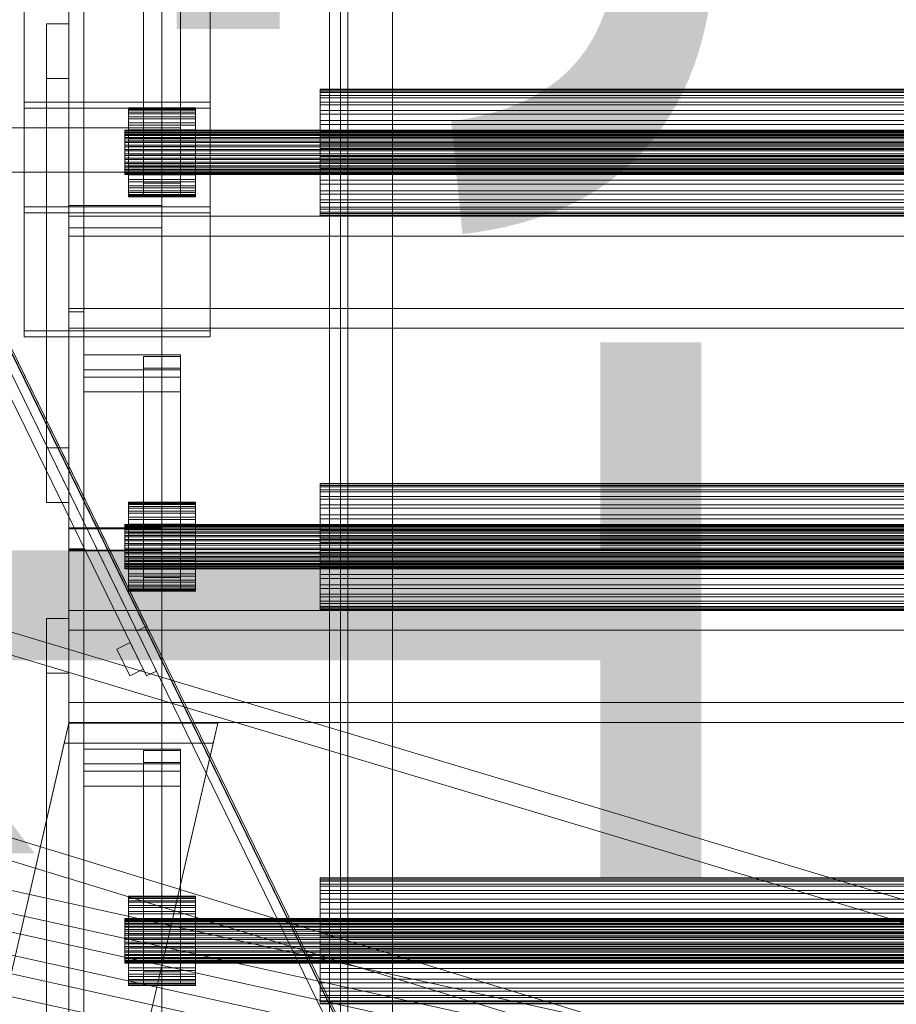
# Model space of a CAD drawing. Header units: millimetres. Extents: x -4738 to 65662, y -68080 to 6847.
# Tile 972 of 1056: x 27212 to 27447, y 652 to 916. Entities that reach past the tile are written whole.
import ezdxf

# ---------------------------------------------------------------- set-up
doc = ezdxf.new("R2010")
doc.units = ezdxf.units.MM
for name, color, linetype, lineweight in [('COTAS_P', 1, 'Continuous', 0), ('lateral_bajante_movil', 7, 'Continuous', 0), ('lateral_C09', 7, 'Continuous', 0), ('lateral_C10', 7, 'Continuous', 0)]:
    doc.layers.add(name, color=color, linetype=linetype, lineweight=lineweight)
doc.dimstyles.new('R19_100', dxfattribs={"dimtxt": 250, "dimasz": 150, "dimexe": 150, "dimexo": 80, "dimgap": 100, "dimtad": 1, "dimtih": 1, "dimtoh": 1, "dimdsep": 46, "dimcen": 0.09, "dimadec": 0, "dimazin": 0, "dimtfac": 1, "dimtdec": 4, "dimtofl": 0, "dimtmove": 0, "dimatfit": 3, "dimfxl": 1, "dimtolj": 1, "dimtzin": 0, "dimarcsym": 0})

# ---------------------------------------------------------------- blocks, each defined once
blk = doc.blocks.new('DIM_R31_31')
at = {"layer": 'COTAS_P'}
for p, q in [((26795.07, 1320), (27495.07, 1320)), ((27495.07, 1320), (27450.07, 1170)), ((27495.07, 0), (27495.07, 1320)), ((27495.07, 1320), (27540.07, 1170)), ((27495.07, 0), (27450.07, 150)), ((27495.07, 0), (27540.07, 150)), ((26795.07, 0), (27495.07, 0))]:
    blk.add_line(p, q, dxfattribs=at)
blk.add_text('1320 P', height=250, rotation=90, dxfattribs=at).set_placement((27395.07, 660))

msp = doc.modelspace()

# ---------------------------------------------------------------- linework, layer by layer
at = {"layer": 'lateral_bajante_movil'}
for p, q in [((27078.492, 1096.641), (27350.067, 540)), ((27347.371, 538.685), (27075.796, 1095.325)), ((27078.226, 1095.909), (27349.801, 539.269)), ((27349.862, 539.435), (27078.287, 1096.076)), ((27182.748, 869.266), (27245.889, 739.847)), ((27185.445, 870.581), (27248.586, 741.163)), ((27193.403, 861.112), (27246.02, 753.263)), ((27243.324, 751.948), (27190.706, 859.797)), ((27243.324, 751.948), (27246.02, 753.263)), ((27241.505, 748.835), (27237.91, 747.081)), ((27237.91, 747.081), (27241.418, 739.891)), ((27241.505, 748.835), (27245.013, 741.645)), ((27245.013, 741.645), (27241.418, 739.891)), ((27248.586, 741.163), (27245.889, 739.847))]:
    msp.add_line(p, q, dxfattribs=at)
at = {"layer": 'lateral_C09'}
for p, q in [((27295.067, 495.21), (27295.067, 1049.221)), ((27298.067, 1049.221), (27298.067, 495.21)), ((27300.067, 452.527), (27300.067, 1022.527)), ((27300.067, 1019.554), (27300.067, 449.554)), ((27295.067, 1014.533), (27295.067, 460.522)), ((27298.067, 460.522), (27298.067, 1014.533)), ((27300.067, 458.881), (27300.067, 1010.228)), ((27300.067, 1007.254), (27300.067, 455.907)), ((27225.067, 837.746), (27225.067, 1003.257)), ((27229.067, 837.746), (27229.067, 1003.257)), ((27229.067, 459.905), (27229.067, 1003.257)), ((27312.067, 1003.257), (27312.067, 459.905)), ((27229.067, 997.311), (27229.067, 453.958)), ((27312.067, 453.958), (27312.067, 997.311)), ((27225.067, 376.798), (27225.067, 965.451)), ((27250.067, 965.451), (27250.067, 376.798)), ((27225.067, 959.505), (27225.067, 370.852)), ((27250.067, 370.852), (27250.067, 959.505)), ((27225.067, 367.879), (27225.067, 956.532)), ((27225.067, 860.396), (27225.067, 956.532)), ((27229.067, 956.532), (27229.067, 367.879)), ((27229.067, 860.396), (27229.067, 956.532)), ((27225.067, 939.552), (27225.067, 774.041)), ((27225.067, 779.669), (27225.067, 939.285)), ((27225.067, 773.774), (27225.067, 939.285)), ((27229.067, 774.041), (27229.067, 939.552)), ((27229.067, 939.285), (27229.067, 779.669)), ((27229.067, 773.774), (27229.067, 939.285)), ((27250.067, 939.285), (27250.067, 779.669)), ((27255.067, 937.832), (27255.067, 887.202)), ((27225.067, 933.339), (27225.067, 773.723)), ((27250.067, 773.723), (27250.067, 933.339)), ((27245.067, 872.327), (27245.067, 931.792)), ((27255.067, 872.327), (27255.067, 931.792)), ((27213.067, 865.992), (27213.067, 927.439)), ((27245.067, 928.594), (27245.067, 869.129)), ((27255.067, 869.129), (27255.067, 928.594)), ((27263.067, 865.992), (27263.067, 927.439)), ((27213.067, 925.841), (27213.067, 864.393)), ((27255.067, 875.309), (27255.067, 925.939)), ((27263.067, 864.393), (27263.067, 925.841)), ((27300.067, 350.446), (27300.067, 920.446)), ((27300.067, 917.473), (27300.067, 347.473)), ((27219.067, 900.509), (27219.067, 915.165)), ((27219.067, 915.165), (27225.067, 915.165)), ((27219.067, 801.191), (27219.067, 915.165)), ((27225.067, 915.165), (27225.067, 900.509)), ((27225.067, 801.191), (27225.067, 915.165)), ((27225.067, 900.509), (27219.067, 900.509)), ((27219.067, 900.509), (27219.067, 786.535)), ((27225.067, 786.535), (27225.067, 900.509)), ((27292.567, 897.487), (27292.567, 897.605)), ((27292.567, 897.605), (27292.567, 897.071)), ((27292.567, 897.605), (27707.567, 897.605)), ((27292.567, 896.722), (27292.567, 897.487)), ((27292.567, 897.487), (27707.567, 897.487)), ((27292.567, 897.071), (27292.567, 895.906)), ((27292.567, 897.071), (27707.567, 897.071)), ((27292.567, 895.338), (27292.567, 896.722)), ((27292.567, 896.722), (27707.567, 896.722)), ((27292.567, 895.906), (27292.567, 894.154)), ((27292.567, 895.906), (27707.567, 895.906)), ((27292.567, 893.389), (27292.567, 895.338)), ((27292.567, 895.338), (27707.567, 895.338)), ((27213.067, 892.532), (27213.067, 894.131)), ((27213.067, 894.131), (27263.067, 894.131)), ((27213.067, 832.683), (27213.067, 894.131)), ((27263.067, 892.532), (27213.067, 892.532)), ((27213.067, 892.532), (27213.067, 831.085)), ((27241.067, 892.532), (27241.067, 892.615)), ((27241.067, 892.615), (27241.067, 892.238)), ((27241.067, 892.615), (27259.067, 892.615)), ((27241.067, 891.991), (27241.067, 892.532)), ((27241.067, 892.532), (27259.067, 892.532)), ((27241.067, 892.238), (27241.067, 891.416)), ((27241.067, 892.238), (27259.067, 892.238)), ((27259.067, 892.238), (27259.067, 892.615)), ((27259.067, 892.615), (27259.067, 892.532)), ((27259.067, 892.532), (27259.067, 891.991)), ((27259.067, 891.416), (27259.067, 892.238)), ((27263.067, 894.131), (27263.067, 892.532)), ((27263.067, 832.683), (27263.067, 894.131)), ((27263.067, 831.085), (27263.067, 892.532)), ((27292.567, 894.154), (27292.567, 891.883)), ((27292.567, 894.154), (27707.567, 894.154)), ((27292.567, 890.951), (27292.567, 893.389)), ((27292.567, 893.389), (27707.567, 893.389)), ((27241.067, 891.015), (27241.067, 891.991)), ((27241.067, 891.991), (27259.067, 891.991)), ((27241.067, 891.416), (27241.067, 890.179)), ((27241.067, 891.416), (27259.067, 891.416)), ((27241.067, 889.639), (27241.067, 891.015)), ((27241.067, 891.015), (27259.067, 891.015)), ((27241.067, 890.179), (27241.067, 888.576)), ((27241.067, 890.179), (27259.067, 890.179)), ((27241.067, 887.918), (27241.067, 889.639)), ((27241.067, 889.639), (27259.067, 889.639)), ((27259.067, 891.991), (27259.067, 891.015)), ((27259.067, 890.179), (27259.067, 891.416)), ((27259.067, 891.015), (27259.067, 889.639)), ((27259.067, 888.576), (27259.067, 890.179)), ((27259.067, 889.639), (27259.067, 887.918)), ((27292.567, 891.883), (27292.567, 889.179)), ((27292.567, 891.883), (27707.567, 891.883)), ((27292.567, 888.116), (27292.567, 890.951)), ((27292.567, 890.951), (27707.567, 890.951)), ((27255.067, 887.202), (26925.067, 887.202)), ((27241.067, 888.576), (27241.067, 886.667)), ((27241.067, 888.576), (27259.067, 888.576)), ((27241.067, 885.917), (27241.067, 887.918)), ((27241.067, 887.918), (27259.067, 887.918)), ((27255.067, 875.309), (27255.067, 887.202)), ((27259.067, 886.667), (27259.067, 888.576)), ((27259.067, 887.918), (27259.067, 885.917)), ((27292.567, 889.179), (27292.567, 886.147)), ((27292.567, 889.179), (27707.567, 889.179)), ((27292.567, 884.994), (27292.567, 888.116)), ((27292.567, 888.116), (27707.567, 888.116)), ((27240.067, 886.585), (27240.067, 886.627)), ((27240.067, 886.627), (27240.067, 886.439)), ((27240.067, 886.627), (27760.067, 886.627)), ((27240.067, 886.315), (27240.067, 886.585)), ((27240.067, 886.585), (27760.067, 886.585)), ((27240.067, 886.439), (27240.067, 886.027)), ((27240.067, 886.439), (27760.067, 886.439)), ((27240.067, 885.827), (27240.067, 886.315)), ((27240.067, 886.315), (27760.067, 886.315)), ((27240.067, 886.027), (27240.067, 885.409)), ((27240.067, 886.027), (27760.067, 886.027)), ((27240.067, 885.139), (27240.067, 885.827)), ((27240.067, 885.827), (27760.067, 885.827)), ((27240.067, 885.409), (27240.067, 884.607)), ((27240.067, 885.409), (27760.067, 885.409)), ((27240.067, 884.278), (27240.067, 885.139)), ((27240.067, 885.139), (27760.067, 885.139)), ((27240.067, 884.607), (27240.067, 883.653)), ((27240.067, 884.607), (27760.067, 884.607)), ((27240.067, 883.278), (27240.067, 884.278)), ((27240.067, 884.278), (27760.067, 884.278)), ((27241.067, 886.667), (27241.067, 884.527)), ((27241.067, 886.667), (27259.067, 886.667)), ((27241.067, 883.713), (27241.067, 885.917)), ((27241.067, 885.917), (27259.067, 885.917)), ((27241.067, 884.527), (27241.067, 882.238)), ((27241.067, 884.527), (27259.067, 884.527)), ((27259.067, 884.527), (27259.067, 886.667)), ((27259.067, 885.917), (27259.067, 883.713)), ((27259.067, 882.238), (27259.067, 884.527)), ((27292.567, 886.147), (27292.567, 882.904)), ((27292.567, 886.147), (27707.567, 886.147)), ((27292.567, 881.704), (27292.567, 884.994)), ((27292.567, 884.994), (27707.567, 884.994)), ((27240.067, 883.653), (27240.067, 882.583)), ((27240.067, 883.653), (27760.067, 883.653)), ((27240.067, 882.176), (27240.067, 883.278)), ((27240.067, 883.278), (27760.067, 883.278)), ((27240.067, 882.583), (27240.067, 881.438)), ((27240.067, 882.583), (27760.067, 882.583)), ((27240.067, 881.015), (27240.067, 882.176)), ((27240.067, 882.176), (27760.067, 882.176)), ((27241.067, 881.391), (27241.067, 883.713)), ((27241.067, 883.713), (27259.067, 883.713)), ((27241.067, 882.238), (27241.067, 879.887)), ((27259.067, 882.238), (27241.067, 882.238)), ((27259.067, 883.713), (27259.067, 881.391)), ((27259.067, 879.887), (27259.067, 882.238)), ((27292.567, 882.904), (27292.567, 879.573)), ((27707.567, 882.904), (27292.567, 882.904)), ((27292.567, 878.374), (27292.567, 881.704)), ((27292.567, 881.704), (27707.567, 881.704)), ((27240.067, 881.438), (27240.067, 880.263)), ((27760.067, 881.438), (27240.067, 881.438)), ((27240.067, 879.839), (27240.067, 881.015)), ((27240.067, 881.015), (27760.067, 881.015)), ((27240.067, 880.263), (27240.067, 879.102)), ((27240.067, 880.263), (27760.067, 880.263)), ((27240.067, 878.695), (27240.067, 879.839)), ((27240.067, 879.839), (27760.067, 879.839)), ((27240.067, 879.102), (27240.067, 878)), ((27240.067, 879.102), (27760.067, 879.102)), ((27241.067, 879.04), (27241.067, 881.391)), ((27241.067, 881.391), (27259.067, 881.391)), ((27241.067, 879.887), (27241.067, 877.565)), ((27241.067, 879.887), (27259.067, 879.887)), ((27241.067, 876.75), (27241.067, 879.04)), ((27241.067, 879.04), (27259.067, 879.04)), ((27259.067, 881.391), (27259.067, 879.04)), ((27259.067, 877.565), (27259.067, 879.887)), ((27259.067, 879.04), (27259.067, 876.75)), ((27292.567, 879.573), (27292.567, 876.284)), ((27292.567, 879.573), (27707.567, 879.573)), ((27240.067, 877.625), (27240.067, 878.695)), ((27240.067, 878.695), (27760.067, 878.695)), ((27240.067, 878), (27240.067, 876.999)), ((27240.067, 878), (27760.067, 878)), ((27240.067, 876.67), (27240.067, 877.625)), ((27240.067, 877.625), (27760.067, 877.625)), ((27240.067, 876.999), (27240.067, 876.139)), ((27240.067, 876.999), (27760.067, 876.999)), ((27240.067, 875.869), (27240.067, 876.67)), ((27240.067, 876.67), (27760.067, 876.67)), ((27241.067, 877.565), (27241.067, 875.361)), ((27241.067, 877.565), (27259.067, 877.565)), ((27241.067, 874.61), (27241.067, 876.75)), ((27241.067, 876.75), (27259.067, 876.75)), ((27259.067, 875.361), (27259.067, 877.565)), ((27259.067, 876.75), (27259.067, 874.61)), ((27292.567, 875.13), (27292.567, 878.374)), ((27292.567, 878.374), (27707.567, 878.374)), ((26925.067, 875.309), (27255.067, 875.309)), ((27240.067, 876.139), (27240.067, 875.451)), ((27240.067, 876.139), (27760.067, 876.139)), ((27240.067, 875.25), (27240.067, 875.869)), ((27240.067, 875.869), (27760.067, 875.869)), ((27240.067, 875.451), (27240.067, 874.962)), ((27240.067, 875.451), (27760.067, 875.451)), ((27240.067, 874.839), (27240.067, 875.25)), ((27240.067, 875.25), (27760.067, 875.25)), ((27240.067, 874.962), (27240.067, 874.692)), ((27240.067, 874.962), (27760.067, 874.962)), ((27240.067, 874.651), (27240.067, 874.839)), ((27240.067, 874.839), (27760.067, 874.839)), ((27240.067, 874.692), (27240.067, 874.651)), ((27240.067, 874.692), (27760.067, 874.692)), ((27240.067, 874.651), (27760.067, 874.651)), ((27241.067, 875.361), (27241.067, 873.36)), ((27241.067, 875.361), (27259.067, 875.361)), ((27241.067, 872.702), (27241.067, 874.61)), ((27241.067, 874.61), (27259.067, 874.61)), ((27259.067, 873.36), (27259.067, 875.361)), ((27259.067, 874.61), (27259.067, 872.702)), ((27292.567, 876.284), (27292.567, 873.162)), ((27292.567, 876.284), (27707.567, 876.284)), ((27292.567, 872.099), (27292.567, 875.13)), ((27292.567, 875.13), (27707.567, 875.13)), ((27241.067, 873.36), (27241.067, 871.638)), ((27241.067, 873.36), (27259.067, 873.36)), ((27241.067, 871.099), (27241.067, 872.702)), ((27241.067, 872.702), (27259.067, 872.702)), ((27241.067, 871.638), (27241.067, 870.263)), ((27241.067, 871.638), (27259.067, 871.638)), ((27241.067, 869.862), (27241.067, 871.099)), ((27241.067, 871.099), (27259.067, 871.099)), ((27255.067, 872.327), (27245.067, 872.327)), ((27245.067, 872.327), (27245.067, 869.129)), ((27255.067, 869.129), (27255.067, 872.327)), ((27259.067, 871.638), (27259.067, 873.36)), ((27259.067, 872.702), (27259.067, 871.099)), ((27259.067, 870.263), (27259.067, 871.638)), ((27259.067, 871.099), (27259.067, 869.862)), ((27292.567, 873.162), (27292.567, 870.327)), ((27292.567, 873.162), (27707.567, 873.162)), ((27292.567, 869.395), (27292.567, 872.099)), ((27292.567, 872.099), (27707.567, 872.099)), ((27241.067, 870.263), (27241.067, 869.286)), ((27241.067, 870.263), (27259.067, 870.263)), ((27241.067, 869.039), (27241.067, 869.862)), ((27241.067, 869.862), (27259.067, 869.862)), ((27241.067, 869.286), (27241.067, 868.746)), ((27241.067, 869.286), (27259.067, 869.286)), ((27241.067, 868.662), (27241.067, 869.039)), ((27241.067, 869.039), (27259.067, 869.039)), ((27241.067, 868.746), (27241.067, 868.662)), ((27241.067, 868.746), (27259.067, 868.746)), ((27241.067, 868.662), (27259.067, 868.662)), ((27245.067, 869.129), (27255.067, 869.129)), ((27259.067, 869.286), (27259.067, 870.263)), ((27259.067, 869.862), (27259.067, 869.039)), ((27259.067, 868.746), (27259.067, 869.286)), ((27259.067, 869.039), (27259.067, 868.662)), ((27259.067, 868.662), (27259.067, 868.746)), ((27292.567, 870.327), (27292.567, 867.888)), ((27292.567, 870.327), (27707.567, 870.327)), ((27292.567, 867.124), (27292.567, 869.395)), ((27292.567, 869.395), (27707.567, 869.395)), ((27263.067, 865.992), (27213.067, 865.992)), ((27213.067, 865.992), (27213.067, 864.393)), ((27225.067, 277.69), (27225.067, 866.343)), ((27225.067, 866.343), (27250.067, 866.343)), ((27225.067, 860.396), (27225.067, 866.343)), ((27250.067, 866.343), (27250.067, 277.69)), ((27250.067, 860.396), (27250.067, 866.343)), ((27263.067, 864.393), (27263.067, 865.992)), ((27292.567, 867.888), (27292.567, 865.94)), ((27292.567, 867.888), (27707.567, 867.888)), ((27292.567, 865.371), (27292.567, 867.124)), ((27292.567, 867.124), (27707.567, 867.124)), ((27292.567, 865.94), (27292.567, 864.556)), ((27292.567, 865.94), (27707.567, 865.94)), ((27213.067, 864.393), (27263.067, 864.393)), ((27225.067, 858.152), (27225.067, 863.482)), ((27225.067, 863.482), (27775.067, 863.482)), ((27225.067, 838.705), (27225.067, 863.482)), ((27292.567, 864.206), (27292.567, 865.371)), ((27292.567, 865.371), (27707.567, 865.371)), ((27292.567, 864.556), (27292.567, 863.79)), ((27292.567, 864.556), (27707.567, 864.556)), ((27292.567, 863.672), (27292.567, 864.206)), ((27292.567, 864.206), (27707.567, 864.206)), ((27292.567, 863.79), (27292.567, 863.672)), ((27292.567, 863.79), (27707.567, 863.79)), ((27292.567, 863.672), (27707.567, 863.672)), ((27229.067, 860.396), (27225.067, 860.396)), ((27225.067, 860.396), (27225.067, 271.743)), ((27250.067, 860.396), (27225.067, 860.396)), ((27775.067, 858.152), (27225.067, 858.152)), ((27225.067, 858.152), (27225.067, 833.375)), ((27229.067, 271.743), (27229.067, 860.396)), ((27250.067, 271.743), (27250.067, 860.396)), ((27775.067, 838.705), (27225.067, 838.705)), ((27225.067, 838.705), (27225.067, 833.375)), ((27229.067, 837.746), (27225.067, 837.746)), ((27225.067, 837.746), (27225.067, 774.041)), ((27229.067, 774.041), (27229.067, 837.746)), ((27263.067, 832.683), (27213.067, 832.683)), ((27213.067, 832.683), (27213.067, 831.085)), ((27225.067, 833.375), (27775.067, 833.375)), ((27263.067, 831.085), (27263.067, 832.683)), ((27213.067, 831.085), (27263.067, 831.085)), ((27229.067, 822.189), (27229.067, 826.186)), ((27229.067, 826.186), (27255.067, 826.186)), ((27229.067, 820.239), (27229.067, 826.186)), ((27255.067, 826.186), (27255.067, 822.189)), ((27255.067, 820.239), (27255.067, 826.186)), ((27245.067, 822.588), (27245.067, 825.786)), ((27245.067, 825.786), (27255.067, 825.786)), ((27245.067, 766.321), (27245.067, 825.786)), ((27255.067, 825.786), (27255.067, 822.588)), ((27255.067, 766.321), (27255.067, 825.786)), ((27255.067, 822.189), (27229.067, 822.189)), ((27229.067, 822.189), (27229.067, 816.242)), ((27255.067, 822.588), (27245.067, 822.588)), ((27245.067, 822.588), (27245.067, 763.123)), ((27255.067, 763.123), (27255.067, 822.588)), ((27255.067, 816.242), (27255.067, 822.189)), ((27255.067, 820.239), (27229.067, 820.239)), ((27229.067, 820.239), (27229.067, 816.242)), ((27255.067, 816.242), (27255.067, 820.239)), ((27229.067, 816.242), (27255.067, 816.242)), ((27225.067, 801.191), (27219.067, 801.191)), ((27219.067, 801.191), (27219.067, 786.535)), ((27225.067, 786.535), (27225.067, 801.191)), ((27292.567, 791.481), (27292.567, 791.599)), ((27292.567, 791.599), (27292.567, 791.066)), ((27292.567, 791.599), (27707.567, 791.599)), ((27292.567, 790.716), (27292.567, 791.481)), ((27292.567, 791.481), (27707.567, 791.481)), ((27292.567, 791.066), (27292.567, 789.9)), ((27292.567, 791.066), (27707.567, 791.066)), ((27292.567, 789.332), (27292.567, 790.716)), ((27292.567, 790.716), (27707.567, 790.716)), ((27292.567, 789.9), (27292.567, 788.148)), ((27292.567, 789.9), (27707.567, 789.9)), ((27292.567, 787.383), (27292.567, 789.332)), ((27292.567, 789.332), (27707.567, 789.332)), ((27219.067, 786.535), (27225.067, 786.535)), ((27241.067, 786.526), (27241.067, 786.609)), ((27241.067, 786.609), (27241.067, 786.232)), ((27241.067, 786.609), (27259.067, 786.609)), ((27241.067, 785.985), (27241.067, 786.526)), ((27241.067, 786.526), (27259.067, 786.526)), ((27259.067, 786.232), (27259.067, 786.609)), ((27259.067, 786.609), (27259.067, 786.526)), ((27259.067, 786.526), (27259.067, 785.985)), ((27292.567, 788.148), (27292.567, 785.877)), ((27292.567, 788.148), (27707.567, 788.148)), ((27292.567, 784.945), (27292.567, 787.383)), ((27292.567, 787.383), (27707.567, 787.383)), ((27241.067, 786.232), (27241.067, 785.41)), ((27241.067, 786.232), (27259.067, 786.232)), ((27241.067, 785.009), (27241.067, 785.985)), ((27241.067, 785.985), (27259.067, 785.985)), ((27241.067, 785.41), (27241.067, 784.173)), ((27241.067, 785.41), (27259.067, 785.41)), ((27241.067, 783.633), (27241.067, 785.009)), ((27241.067, 785.009), (27259.067, 785.009)), ((27241.067, 784.173), (27241.067, 782.57)), ((27241.067, 784.173), (27259.067, 784.173)), ((27259.067, 785.41), (27259.067, 786.232)), ((27259.067, 785.985), (27259.067, 785.009)), ((27259.067, 784.173), (27259.067, 785.41)), ((27259.067, 785.009), (27259.067, 783.633)), ((27259.067, 782.57), (27259.067, 784.173)), ((27292.567, 785.877), (27292.567, 783.173)), ((27292.567, 785.877), (27707.567, 785.877)), ((27292.567, 782.11), (27292.567, 784.945)), ((27292.567, 784.945), (27707.567, 784.945)), ((27241.067, 781.912), (27241.067, 783.633)), ((27241.067, 783.633), (27259.067, 783.633)), ((27241.067, 782.57), (27241.067, 780.661)), ((27241.067, 782.57), (27259.067, 782.57)), ((27241.067, 779.911), (27241.067, 781.912)), ((27241.067, 781.912), (27259.067, 781.912)), ((27259.067, 783.633), (27259.067, 781.912)), ((27259.067, 780.661), (27259.067, 782.57)), ((27259.067, 781.912), (27259.067, 779.911)), ((27292.567, 783.173), (27292.567, 780.141)), ((27292.567, 783.173), (27707.567, 783.173)), ((27292.567, 778.988), (27292.567, 782.11)), ((27292.567, 782.11), (27707.567, 782.11)), ((27229.067, 779.669), (27225.067, 779.669)), ((27225.067, 779.669), (27225.067, 614.158)), ((27250.067, 779.669), (27225.067, 779.669)), ((27225.067, 779.669), (27225.067, 773.723)), ((27225.067, 619.787), (27225.067, 779.403)), ((27225.067, 779.403), (27229.067, 779.403)), ((27225.067, 613.892), (27225.067, 779.403)), ((27225.067, 779.403), (27250.067, 779.403)), ((27225.067, 773.457), (27225.067, 779.403)), ((27229.067, 614.158), (27229.067, 779.669)), ((27229.067, 779.403), (27229.067, 619.787)), ((27229.067, 613.892), (27229.067, 779.403)), ((27240.067, 780.579), (27240.067, 780.621)), ((27240.067, 780.621), (27240.067, 780.433)), ((27240.067, 780.621), (27760.067, 780.621)), ((27240.067, 780.309), (27240.067, 780.579)), ((27240.067, 780.579), (27760.067, 780.579)), ((27240.067, 780.433), (27240.067, 780.021)), ((27240.067, 780.433), (27760.067, 780.433)), ((27240.067, 779.821), (27240.067, 780.309)), ((27240.067, 780.309), (27760.067, 780.309)), ((27240.067, 780.021), (27240.067, 779.403)), ((27240.067, 780.021), (27760.067, 780.021)), ((27240.067, 779.133), (27240.067, 779.821)), ((27240.067, 779.821), (27760.067, 779.821)), ((27240.067, 779.403), (27240.067, 778.601)), ((27240.067, 779.403), (27760.067, 779.403)), ((27240.067, 778.272), (27240.067, 779.133)), ((27240.067, 779.133), (27760.067, 779.133)), ((27240.067, 778.601), (27240.067, 777.647)), ((27240.067, 778.601), (27760.067, 778.601)), ((27241.067, 780.661), (27241.067, 778.521)), ((27241.067, 780.661), (27259.067, 780.661)), ((27241.067, 777.707), (27241.067, 779.911)), ((27241.067, 779.911), (27259.067, 779.911)), ((27241.067, 778.521), (27241.067, 776.232)), ((27241.067, 778.521), (27259.067, 778.521)), ((27250.067, 773.723), (27250.067, 779.669)), ((27250.067, 779.403), (27250.067, 619.787)), ((27250.067, 773.457), (27250.067, 779.403)), ((27259.067, 778.521), (27259.067, 780.661)), ((27259.067, 779.911), (27259.067, 777.707)), ((27259.067, 776.232), (27259.067, 778.521)), ((27292.567, 780.141), (27292.567, 776.898)), ((27292.567, 780.141), (27707.567, 780.141)), ((27292.567, 775.698), (27292.567, 778.988)), ((27292.567, 778.988), (27707.567, 778.988)), ((27240.067, 777.272), (27240.067, 778.272)), ((27240.067, 778.272), (27760.067, 778.272)), ((27240.067, 777.647), (27240.067, 776.577)), ((27240.067, 777.647), (27760.067, 777.647)), ((27240.067, 776.17), (27240.067, 777.272)), ((27240.067, 777.272), (27760.067, 777.272)), ((27240.067, 776.577), (27240.067, 775.432)), ((27240.067, 776.577), (27760.067, 776.577)), ((27240.067, 775.009), (27240.067, 776.17)), ((27240.067, 776.17), (27760.067, 776.17)), ((27241.067, 775.385), (27241.067, 777.707)), ((27241.067, 777.707), (27259.067, 777.707)), ((27241.067, 776.232), (27241.067, 773.881)), ((27259.067, 776.232), (27241.067, 776.232)), ((27259.067, 777.707), (27259.067, 775.385)), ((27259.067, 773.881), (27259.067, 776.232)), ((27292.567, 776.898), (27292.567, 773.567)), ((27707.567, 776.898), (27292.567, 776.898)), ((27225.067, 774.041), (27229.067, 774.041)), ((27229.067, 773.774), (27225.067, 773.774)), ((27225.067, 773.774), (27225.067, 614.158)), ((27225.067, 773.723), (27250.067, 773.723)), ((27250.067, 773.457), (27225.067, 773.457)), ((27225.067, 773.457), (27225.067, 613.84)), ((27229.067, 614.158), (27229.067, 773.774)), ((27240.067, 775.432), (27240.067, 774.257)), ((27760.067, 775.432), (27240.067, 775.432)), ((27240.067, 773.833), (27240.067, 775.009)), ((27240.067, 775.009), (27760.067, 775.009)), ((27240.067, 774.257), (27240.067, 773.096)), ((27240.067, 774.257), (27760.067, 774.257)), ((27240.067, 772.689), (27240.067, 773.833)), ((27240.067, 773.833), (27760.067, 773.833)), ((27240.067, 773.096), (27240.067, 771.994)), ((27240.067, 773.096), (27760.067, 773.096)), ((27241.067, 773.034), (27241.067, 775.385)), ((27241.067, 775.385), (27259.067, 775.385)), ((27241.067, 773.881), (27241.067, 771.559)), ((27241.067, 773.881), (27259.067, 773.881)), ((27250.067, 613.84), (27250.067, 773.457)), ((27259.067, 775.385), (27259.067, 773.034)), ((27259.067, 771.559), (27259.067, 773.881)), ((27292.567, 772.368), (27292.567, 775.698)), ((27292.567, 775.698), (27707.567, 775.698)), ((27292.567, 773.567), (27292.567, 770.278)), ((27292.567, 773.567), (27707.567, 773.567)), ((27240.067, 771.619), (27240.067, 772.689)), ((27240.067, 772.689), (27760.067, 772.689)), ((27240.067, 771.994), (27240.067, 770.993)), ((27240.067, 771.994), (27760.067, 771.994)), ((27240.067, 770.665), (27240.067, 771.619)), ((27240.067, 771.619), (27760.067, 771.619)), ((27240.067, 770.993), (27240.067, 770.133)), ((27240.067, 770.993), (27760.067, 770.993)), ((27240.067, 769.863), (27240.067, 770.665)), ((27240.067, 770.665), (27760.067, 770.665)), ((27241.067, 770.745), (27241.067, 773.034)), ((27241.067, 773.034), (27259.067, 773.034)), ((27241.067, 771.559), (27241.067, 769.355)), ((27241.067, 771.559), (27259.067, 771.559)), ((27241.067, 768.605), (27241.067, 770.745)), ((27241.067, 770.745), (27259.067, 770.745)), ((27259.067, 773.034), (27259.067, 770.745)), ((27259.067, 769.355), (27259.067, 771.559)), ((27259.067, 770.745), (27259.067, 768.605)), ((27292.567, 769.124), (27292.567, 772.368)), ((27292.567, 772.368), (27707.567, 772.368)), ((27240.067, 770.133), (27240.067, 769.445)), ((27240.067, 770.133), (27760.067, 770.133)), ((27240.067, 769.244), (27240.067, 769.863)), ((27240.067, 769.863), (27760.067, 769.863)), ((27240.067, 769.445), (27240.067, 768.957)), ((27240.067, 769.445), (27760.067, 769.445)), ((27240.067, 768.833), (27240.067, 769.244)), ((27240.067, 769.244), (27760.067, 769.244)), ((27240.067, 768.957), (27240.067, 768.686)), ((27240.067, 768.957), (27760.067, 768.957)), ((27240.067, 768.645), (27240.067, 768.833)), ((27240.067, 768.833), (27760.067, 768.833)), ((27240.067, 768.686), (27240.067, 768.645)), ((27240.067, 768.686), (27760.067, 768.686)), ((27240.067, 768.645), (27760.067, 768.645)), ((27241.067, 769.355), (27241.067, 767.354)), ((27241.067, 769.355), (27259.067, 769.355)), ((27241.067, 766.696), (27241.067, 768.605)), ((27241.067, 768.605), (27259.067, 768.605)), ((27259.067, 767.354), (27259.067, 769.355)), ((27259.067, 768.605), (27259.067, 766.696)), ((27292.567, 770.278), (27292.567, 767.156)), ((27292.567, 770.278), (27707.567, 770.278)), ((27292.567, 766.093), (27292.567, 769.124)), ((27292.567, 769.124), (27707.567, 769.124)), ((27241.067, 767.354), (27241.067, 765.632)), ((27241.067, 767.354), (27259.067, 767.354)), ((27241.067, 765.093), (27241.067, 766.696)), ((27241.067, 766.696), (27259.067, 766.696)), ((27241.067, 765.632), (27241.067, 764.257)), ((27241.067, 765.632), (27259.067, 765.632)), ((27255.067, 766.321), (27245.067, 766.321)), ((27245.067, 766.321), (27245.067, 763.123)), ((27255.067, 763.123), (27255.067, 766.321)), ((27259.067, 765.632), (27259.067, 767.354)), ((27259.067, 766.696), (27259.067, 765.093)), ((27259.067, 764.257), (27259.067, 765.632)), ((27292.567, 767.156), (27292.567, 764.321)), ((27292.567, 767.156), (27707.567, 767.156)), ((27292.567, 763.389), (27292.567, 766.093)), ((27292.567, 766.093), (27707.567, 766.093)), ((27241.067, 763.856), (27241.067, 765.093)), ((27241.067, 765.093), (27259.067, 765.093)), ((27241.067, 764.257), (27241.067, 763.28)), ((27241.067, 764.257), (27259.067, 764.257)), ((27241.067, 763.033), (27241.067, 763.856)), ((27241.067, 763.856), (27259.067, 763.856)), ((27241.067, 763.28), (27241.067, 762.74)), ((27241.067, 763.28), (27259.067, 763.28)), ((27241.067, 762.656), (27241.067, 763.033)), ((27241.067, 763.033), (27259.067, 763.033)), ((27241.067, 762.74), (27241.067, 762.656)), ((27241.067, 762.74), (27259.067, 762.74)), ((27241.067, 762.656), (27259.067, 762.656)), ((27245.067, 763.123), (27255.067, 763.123)), ((27259.067, 765.093), (27259.067, 763.856)), ((27259.067, 763.28), (27259.067, 764.257)), ((27259.067, 763.856), (27259.067, 763.033)), ((27259.067, 762.74), (27259.067, 763.28)), ((27259.067, 763.033), (27259.067, 762.656)), ((27259.067, 762.656), (27259.067, 762.74)), ((27292.567, 764.321), (27292.567, 761.882)), ((27292.567, 764.321), (27707.567, 764.321)), ((27292.567, 761.118), (27292.567, 763.389)), ((27292.567, 763.389), (27707.567, 763.389)), ((27292.567, 761.882), (27292.567, 759.934)), ((27292.567, 761.882), (27707.567, 761.882)), ((27292.567, 759.366), (27292.567, 761.118)), ((27292.567, 761.118), (27707.567, 761.118)), ((27292.567, 759.934), (27292.567, 758.55)), ((27292.567, 759.934), (27707.567, 759.934)), ((27225.067, 752.147), (27225.067, 757.476)), ((27225.067, 757.476), (27775.067, 757.476)), ((27225.067, 732.699), (27225.067, 757.476)), ((27292.567, 758.2), (27292.567, 759.366)), ((27292.567, 759.366), (27707.567, 759.366)), ((27292.567, 758.55), (27292.567, 757.784)), ((27292.567, 758.55), (27707.567, 758.55)), ((27292.567, 757.666), (27292.567, 758.2)), ((27292.567, 758.2), (27707.567, 758.2)), ((27292.567, 757.784), (27292.567, 757.666)), ((27292.567, 757.784), (27707.567, 757.784)), ((27292.567, 757.666), (27707.567, 757.666)), ((27219.067, 740.627), (27219.067, 755.283)), ((27219.067, 755.283), (27225.067, 755.283)), ((27219.067, 641.308), (27219.067, 755.283)), ((27225.067, 755.283), (27225.067, 740.627)), ((27225.067, 641.308), (27225.067, 755.283)), ((27775.067, 752.147), (27225.067, 752.147)), ((27225.067, 752.147), (27225.067, 727.369)), ((27225.067, 740.627), (27219.067, 740.627)), ((27219.067, 740.627), (27219.067, 626.652)), ((27225.067, 626.652), (27225.067, 740.627)), ((27775.067, 732.699), (27225.067, 732.699)), ((27225.067, 732.699), (27225.067, 727.369)), ((27225.067, 727.185), (27059.954, 12)), ((27099.954, 12), (27265.067, 727.185)), ((27223.826, 721.808), (27225.067, 727.185)), ((27225.067, 727.369), (27775.067, 727.369)), ((27225.067, 727.185), (27265.067, 727.185)), ((27265.067, 727.185), (27263.826, 721.808)), ((27059.954, 12), (27223.826, 721.808)), ((27099.954, 12), (27263.826, 721.808)), ((27263.826, 721.808), (27223.826, 721.808)), ((27229.067, 716.183), (27229.067, 720.18)), ((27229.067, 720.18), (27255.067, 720.18)), ((27229.067, 714.233), (27229.067, 720.18)), ((27255.067, 720.18), (27255.067, 716.183)), ((27255.067, 714.233), (27255.067, 720.18)), ((27245.067, 716.582), (27245.067, 719.78)), ((27245.067, 719.78), (27255.067, 719.78)), ((27245.067, 660.315), (27245.067, 719.78)), ((27255.067, 719.78), (27255.067, 716.582)), ((27255.067, 660.315), (27255.067, 719.78)), ((27255.067, 716.183), (27229.067, 716.183)), ((27229.067, 716.183), (27229.067, 710.236)), ((27255.067, 716.582), (27245.067, 716.582)), ((27245.067, 716.582), (27245.067, 657.117)), ((27255.067, 657.117), (27255.067, 716.582)), ((27255.067, 710.236), (27255.067, 716.183)), ((27255.067, 714.233), (27229.067, 714.233)), ((27229.067, 714.233), (27229.067, 710.236)), ((27255.067, 710.236), (27255.067, 714.233)), ((27229.067, 710.236), (27255.067, 710.236)), ((27292.567, 685.475), (27292.567, 685.594)), ((27292.567, 685.594), (27292.567, 685.06)), ((27292.567, 685.594), (27707.567, 685.594)), ((27292.567, 684.71), (27292.567, 685.475)), ((27292.567, 685.475), (27707.567, 685.475)), ((27292.567, 685.06), (27292.567, 683.894)), ((27292.567, 685.06), (27707.567, 685.06)), ((27292.567, 683.326), (27292.567, 684.71)), ((27292.567, 684.71), (27707.567, 684.71)), ((27292.567, 683.894), (27292.567, 682.142)), ((27292.567, 683.894), (27707.567, 683.894)), ((27292.567, 681.378), (27292.567, 683.326)), ((27292.567, 683.326), (27707.567, 683.326)), ((27241.067, 680.52), (27241.067, 680.603)), ((27241.067, 680.603), (27241.067, 680.227)), ((27241.067, 680.603), (27259.067, 680.603)), ((27241.067, 679.98), (27241.067, 680.52)), ((27241.067, 680.52), (27259.067, 680.52)), ((27259.067, 680.227), (27259.067, 680.603)), ((27259.067, 680.603), (27259.067, 680.52)), ((27259.067, 680.52), (27259.067, 679.98)), ((27292.567, 682.142), (27292.567, 679.871)), ((27292.567, 682.142), (27707.567, 682.142)), ((27292.567, 678.939), (27292.567, 681.378)), ((27292.567, 681.378), (27707.567, 681.378)), ((27241.067, 680.227), (27241.067, 679.404)), ((27241.067, 680.227), (27259.067, 680.227)), ((27241.067, 679.003), (27241.067, 679.98)), ((27241.067, 679.98), (27259.067, 679.98)), ((27241.067, 679.404), (27241.067, 678.167)), ((27241.067, 679.404), (27259.067, 679.404)), ((27241.067, 677.627), (27241.067, 679.003)), ((27241.067, 679.003), (27259.067, 679.003)), ((27241.067, 678.167), (27241.067, 676.564)), ((27241.067, 678.167), (27259.067, 678.167)), ((27259.067, 679.404), (27259.067, 680.227)), ((27259.067, 679.98), (27259.067, 679.003)), ((27259.067, 678.167), (27259.067, 679.404)), ((27259.067, 679.003), (27259.067, 677.627)), ((27259.067, 676.564), (27259.067, 678.167)), ((27292.567, 679.871), (27292.567, 677.167)), ((27292.567, 679.871), (27707.567, 679.871)), ((27292.567, 676.104), (27292.567, 678.939)), ((27292.567, 678.939), (27707.567, 678.939)), ((27241.067, 675.906), (27241.067, 677.627)), ((27241.067, 677.627), (27259.067, 677.627)), ((27241.067, 676.564), (27241.067, 674.655)), ((27241.067, 676.564), (27259.067, 676.564)), ((27241.067, 673.905), (27241.067, 675.906)), ((27241.067, 675.906), (27259.067, 675.906)), ((27259.067, 677.627), (27259.067, 675.906)), ((27259.067, 674.655), (27259.067, 676.564)), ((27259.067, 675.906), (27259.067, 673.905)), ((27292.567, 677.167), (27292.567, 674.135)), ((27292.567, 677.167), (27707.567, 677.167)), ((27292.567, 672.982), (27292.567, 676.104)), ((27292.567, 676.104), (27707.567, 676.104)), ((27240.067, 674.574), (27240.067, 674.615)), ((27240.067, 674.615), (27240.067, 674.427)), ((27240.067, 674.615), (27760.067, 674.615)), ((27240.067, 674.303), (27240.067, 674.574)), ((27240.067, 674.574), (27760.067, 674.574)), ((27240.067, 674.427), (27240.067, 674.015)), ((27240.067, 674.427), (27760.067, 674.427)), ((27240.067, 673.815), (27240.067, 674.303)), ((27240.067, 674.303), (27760.067, 674.303)), ((27240.067, 674.015), (27240.067, 673.397)), ((27240.067, 674.015), (27760.067, 674.015)), ((27240.067, 673.127), (27240.067, 673.815)), ((27240.067, 673.815), (27760.067, 673.815)), ((27240.067, 673.397), (27240.067, 672.595)), ((27240.067, 673.397), (27760.067, 673.397)), ((27240.067, 672.267), (27240.067, 673.127)), ((27240.067, 673.127), (27760.067, 673.127)), ((27240.067, 672.595), (27240.067, 671.641)), ((27240.067, 672.595), (27760.067, 672.595)), ((27241.067, 674.655), (27241.067, 672.515)), ((27241.067, 674.655), (27259.067, 674.655)), ((27241.067, 671.701), (27241.067, 673.905)), ((27241.067, 673.905), (27259.067, 673.905)), ((27241.067, 672.515), (27241.067, 670.226)), ((27241.067, 672.515), (27259.067, 672.515)), ((27259.067, 672.515), (27259.067, 674.655)), ((27259.067, 673.905), (27259.067, 671.701)), ((27259.067, 670.226), (27259.067, 672.515)), ((27292.567, 674.135), (27292.567, 670.892)), ((27292.567, 674.135), (27707.567, 674.135)), ((27292.567, 669.693), (27292.567, 672.982)), ((27292.567, 672.982), (27707.567, 672.982)), ((27240.067, 671.266), (27240.067, 672.267)), ((27240.067, 672.267), (27760.067, 672.267)), ((27240.067, 671.641), (27240.067, 670.571)), ((27240.067, 671.641), (27760.067, 671.641)), ((27240.067, 670.164), (27240.067, 671.266)), ((27240.067, 671.266), (27760.067, 671.266)), ((27240.067, 670.571), (27240.067, 669.426)), ((27240.067, 670.571), (27760.067, 670.571)), ((27240.067, 669.003), (27240.067, 670.164)), ((27240.067, 670.164), (27760.067, 670.164)), ((27241.067, 669.379), (27241.067, 671.701)), ((27241.067, 671.701), (27259.067, 671.701)), ((27241.067, 670.226), (27241.067, 667.875)), ((27259.067, 670.226), (27241.067, 670.226)), ((27259.067, 671.701), (27259.067, 669.379)), ((27259.067, 667.875), (27259.067, 670.226)), ((27292.567, 670.892), (27292.567, 667.562)), ((27707.567, 670.892), (27292.567, 670.892)), ((27240.067, 669.426), (27240.067, 668.251)), ((27760.067, 669.426), (27240.067, 669.426)), ((27240.067, 667.828), (27240.067, 669.003)), ((27240.067, 669.003), (27760.067, 669.003)), ((27240.067, 668.251), (27240.067, 667.09)), ((27240.067, 668.251), (27760.067, 668.251)), ((27240.067, 666.683), (27240.067, 667.828)), ((27240.067, 667.828), (27760.067, 667.828)), ((27241.067, 667.028), (27241.067, 669.379)), ((27241.067, 669.379), (27259.067, 669.379)), ((27241.067, 667.875), (27241.067, 665.553)), ((27241.067, 667.875), (27259.067, 667.875)), ((27259.067, 669.379), (27259.067, 667.028)), ((27259.067, 665.553), (27259.067, 667.875)), ((27292.567, 666.362), (27292.567, 669.693)), ((27292.567, 669.693), (27707.567, 669.693)), ((27292.567, 667.562), (27292.567, 664.272)), ((27292.567, 667.562), (27707.567, 667.562)), ((27240.067, 667.09), (27240.067, 665.988)), ((27240.067, 667.09), (27760.067, 667.09)), ((27240.067, 665.613), (27240.067, 666.683)), ((27240.067, 666.683), (27760.067, 666.683)), ((27240.067, 665.988), (27240.067, 664.987)), ((27240.067, 665.988), (27760.067, 665.988)), ((27240.067, 664.659), (27240.067, 665.613)), ((27240.067, 665.613), (27760.067, 665.613)), ((27240.067, 664.987), (27240.067, 664.127)), ((27240.067, 664.987), (27760.067, 664.987)), ((27240.067, 663.857), (27240.067, 664.659)), ((27240.067, 664.659), (27760.067, 664.659)), ((27241.067, 664.739), (27241.067, 667.028)), ((27241.067, 667.028), (27259.067, 667.028)), ((27241.067, 665.553), (27241.067, 663.349)), ((27241.067, 665.553), (27259.067, 665.553)), ((27241.067, 662.599), (27241.067, 664.739)), ((27241.067, 664.739), (27259.067, 664.739)), ((27259.067, 667.028), (27259.067, 664.739)), ((27259.067, 663.349), (27259.067, 665.553)), ((27259.067, 664.739), (27259.067, 662.599)), ((27292.567, 663.119), (27292.567, 666.362)), ((27292.567, 666.362), (27707.567, 666.362)), ((27240.067, 664.127), (27240.067, 663.439)), ((27240.067, 664.127), (27760.067, 664.127)), ((27240.067, 663.239), (27240.067, 663.857)), ((27240.067, 663.857), (27760.067, 663.857)), ((27240.067, 663.439), (27240.067, 662.951)), ((27240.067, 663.439), (27760.067, 663.439)), ((27240.067, 662.827), (27240.067, 663.239)), ((27240.067, 663.239), (27760.067, 663.239)), ((27240.067, 662.951), (27240.067, 662.681)), ((27240.067, 662.951), (27760.067, 662.951)), ((27240.067, 662.639), (27240.067, 662.827)), ((27240.067, 662.827), (27760.067, 662.827)), ((27240.067, 662.681), (27240.067, 662.639)), ((27240.067, 662.681), (27760.067, 662.681)), ((27240.067, 662.639), (27760.067, 662.639)), ((27241.067, 663.349), (27241.067, 661.348)), ((27241.067, 663.349), (27259.067, 663.349)), ((27241.067, 660.69), (27241.067, 662.599)), ((27241.067, 662.599), (27259.067, 662.599)), ((27259.067, 661.348), (27259.067, 663.349)), ((27259.067, 662.599), (27259.067, 660.69)), ((27292.567, 664.272), (27292.567, 661.15)), ((27292.567, 664.272), (27707.567, 664.272)), ((27292.567, 660.087), (27292.567, 663.119)), ((27292.567, 663.119), (27707.567, 663.119)), ((27241.067, 661.348), (27241.067, 659.627)), ((27241.067, 661.348), (27259.067, 661.348)), ((27241.067, 659.087), (27241.067, 660.69)), ((27241.067, 660.69), (27259.067, 660.69)), ((27241.067, 659.627), (27241.067, 658.251)), ((27241.067, 659.627), (27259.067, 659.627)), ((27255.067, 660.315), (27245.067, 660.315)), ((27245.067, 660.315), (27245.067, 657.117)), ((27255.067, 657.117), (27255.067, 660.315)), ((27259.067, 659.627), (27259.067, 661.348)), ((27259.067, 660.69), (27259.067, 659.087)), ((27259.067, 658.251), (27259.067, 659.627)), ((27292.567, 661.15), (27292.567, 658.315)), ((27292.567, 661.15), (27707.567, 661.15)), ((27292.567, 657.383), (27292.567, 660.087)), ((27292.567, 660.087), (27707.567, 660.087)), ((27241.067, 657.85), (27241.067, 659.087)), ((27241.067, 659.087), (27259.067, 659.087)), ((27241.067, 658.251), (27241.067, 657.274)), ((27241.067, 658.251), (27259.067, 658.251)), ((27241.067, 657.027), (27241.067, 657.85)), ((27241.067, 657.85), (27259.067, 657.85)), ((27241.067, 657.274), (27241.067, 656.734)), ((27241.067, 657.274), (27259.067, 657.274)), ((27241.067, 656.651), (27241.067, 657.027)), ((27241.067, 657.027), (27259.067, 657.027)), ((27241.067, 656.734), (27241.067, 656.651)), ((27241.067, 656.734), (27259.067, 656.734)), ((27241.067, 656.651), (27259.067, 656.651)), ((27245.067, 657.117), (27255.067, 657.117)), ((27259.067, 659.087), (27259.067, 657.85)), ((27259.067, 657.274), (27259.067, 658.251)), ((27259.067, 657.85), (27259.067, 657.027)), ((27259.067, 656.734), (27259.067, 657.274)), ((27259.067, 657.027), (27259.067, 656.651)), ((27259.067, 656.651), (27259.067, 656.734)), ((27292.567, 658.315), (27292.567, 655.876)), ((27292.567, 658.315), (27707.567, 658.315)), ((27292.567, 655.112), (27292.567, 657.383)), ((27292.567, 657.383), (27707.567, 657.383)), ((27292.567, 655.876), (27292.567, 653.928)), ((27292.567, 655.876), (27707.567, 655.876)), ((27292.567, 653.36), (27292.567, 655.112)), ((27292.567, 655.112), (27707.567, 655.112)), ((27292.567, 653.928), (27292.567, 652.544)), ((27292.567, 653.928), (27707.567, 653.928)), ((27292.567, 652.194), (27292.567, 653.36)), ((27292.567, 653.36), (27707.567, 653.36)), ((27292.567, 652.544), (27292.567, 651.779)), ((27292.567, 652.544), (27707.567, 652.544)), ((27292.567, 651.66), (27292.567, 652.194)), ((27292.567, 652.194), (27707.567, 652.194)), ((27292.567, 651.779), (27292.567, 651.66)), ((27292.567, 651.779), (27707.567, 651.779)), ((27292.567, 651.66), (27707.567, 651.66))]:
    msp.add_line(p, q, dxfattribs=at)
at = {"layer": 'lateral_C10'}
for p, q in [((27759.344, 528.157), (26914.693, 786.554)), ((27093.107, 786.554), (27954.719, 528.157)), ((26913.594, 780.674), (27758.246, 522.277)), ((27953.62, 522.277), (27092.008, 780.674)), ((27806.234, 528.157), (26940.497, 719.101)), ((27857.032, 528.157), (26991.294, 719.101)), ((27907.829, 528.157), (27042.092, 719.101)), ((26939.398, 713.221), (27805.135, 522.277)), ((26990.195, 713.221), (27855.933, 522.277)), ((27040.993, 713.221), (27906.73, 522.277))]:
    msp.add_line(p, q, dxfattribs=at)

# ---------------------------------------------------------------- dimensions: what is measured, and where the dimension line sits
at = {"layer": 'COTAS_P'}
dim = msp.add_aligned_dim(p1=(26795.067, 0), p2=(26795.067, 1320), distance=-700, text='<> P', dimstyle='R19_100', dxfattribs=at)
dim.commit()
dim.dimension.update_dxf_attribs({"geometry": 'DIM_R31_31', "text_midpoint": (27495.067, 660)})

doc.saveas('drawing.dxf')
